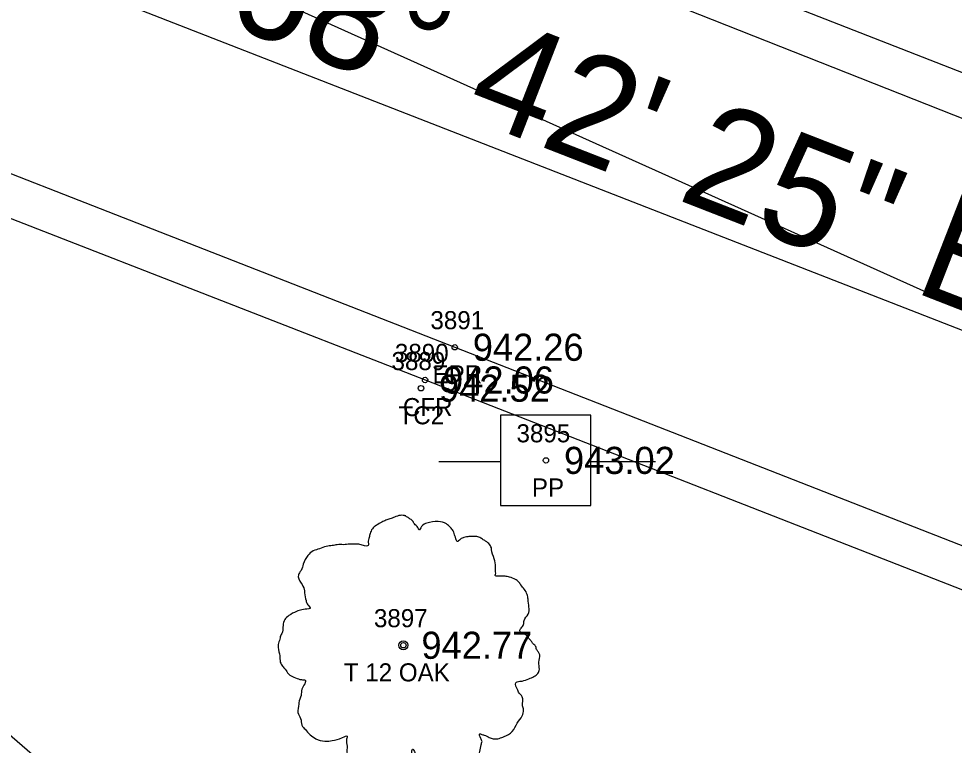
# Model space of a CAD drawing. Extents: x 1575382 to 1578175, y 1099175 to 1101955.
# Drawn here: x 1577571.3 to 1577623.1, y 1100791.3 to 1100831.5 of the extents above; entities that cross this region are included whole.
import ezdxf

# ---------------------------------------------------------------- set-up
doc = ezdxf.new("R2010")
doc.units = 0
for name, color, linetype in [('RD_EX_Conc', 7, 'Continuous'), ('RD_EX_Conc_txCode', 7, 'Continuous'), ('RD_EX_Fence_Other', 7, 'Continuous'), ('RD_EX_Road', 7, 'Continuous'), ('RD_EX_Road_txCode', 7, 'Continuous'), ('RD_EX_TX_Conc_ELEV', 7, 'Continuous'), ('RD_EX_TX_Road_ELEV', 7, 'Continuous'), ('RD_EX_TX_VEG_ELEV', 7, 'Continuous'), ('RD_EX_UT', 7, 'Continuous'), ('RD_EX_UT_txCode', 7, 'Continuous'), ('RD_EX_VEG', 7, 'Continuous'), ('RD_EX_VEG_txCode', 7, 'Continuous'), ('RD_HC_Cl', 7, 'Continuous'), ('RD_HC_Data', 7, 'Continuous'), ('RD_HC_Survey_ELEV', 7, 'Continuous'), ('RD_SMD_Locator', 7, 'Continuous')]:
    doc.layers.add(name, color=color, linetype=linetype)

msp = doc.modelspace()

# ---------------------------------------------------------------- linework, layer by layer
at = {"layer": 'RD_EX_Conc'}
for points in [[(1577395.736, 1100920.66), (1577401.57, 1100919.247), (1577405.995, 1100916.997), (1577418.291, 1100908.164), (1577459.556, 1100878.434), (1577501.424, 1100850.964), (1577548.664, 1100829.067), (1577593.786, 1100811.493), (1577656.516, 1100786.999)], [(1577521.961, 1100892.215), (1577519.026, 1100884.741), (1577517.864, 1100878.699), (1577519.281, 1100873.69), (1577525.338, 1100868.314), (1577559.486, 1100853.531), (1577604.815, 1100835.833), (1577651.288, 1100817.68)]]:
    msp.add_lwpolyline(points, dxfattribs=at)
at = {"layer": 'RD_EX_Fence_Other'}
msp.add_lwpolyline([(1577434.731, 1100854.138), (1577447.276, 1100857.684), (1577457.634, 1100858.858), (1577471.203, 1100853.14), (1577482.027, 1100840.333), (1577488.03, 1100817.115), (1577495.651, 1100806.296), (1577509.614, 1100802.045), (1577530.648, 1100806.646), (1577541.227, 1100808.033), (1577561.717, 1100799.719), (1577577.884, 1100785.711), (1577585.421, 1100757.847), (1577633.114, 1100769.38)], dxfattribs=at)
at = {"layer": 'RD_EX_Road'}
for points in [[(1577532.834, 1100925.692), (1577520.073, 1100893.352), (1577517.119, 1100885.443), (1577515.828, 1100878.695), (1577517.186, 1100872.6), (1577524.619, 1100866.376), (1577558.241, 1100851.545), (1577603.805, 1100833.782), (1577650.481, 1100815.34)], [(1577549.626, 1100831.199), (1577595.43, 1100813.305), (1577657.483, 1100789.049)]]:
    msp.add_lwpolyline(points, dxfattribs=at)
at = {"layer": 'RD_EX_UT'}
for p, q in [((1577602.971, 1100809.552), (1577597.971, 1100809.552)), ((1577597.971, 1100809.552), (1577597.971, 1100804.552)), ((1577602.971, 1100804.552), (1577602.971, 1100809.552)), ((1577594.54, 1100806.989), (1577598.009, 1100806.989)), ((1577602.899, 1100806.989), (1577606.54, 1100806.989)), ((1577597.971, 1100804.552), (1577602.971, 1100804.552))]:
    msp.add_line(p, q, dxfattribs=at)
msp.add_lwpolyline([(1577649.032, 1100804.001), (1577493.924, 1100873.726), (1577386.899, 1100948.146)], dxfattribs=at)
at = {"layer": 'RD_EX_VEG'}
for centre, radius in [((1577592.586, 1100796.809), 0.25), ((1577592.574, 1100796.79), 0.0001)]:
    msp.add_circle(centre, radius, dxfattribs=at)
for points in [[(1577592.718, 1100803.976), (1577592.418, 1100804.001), (1577592.093, 1100803.901), (1577591.843, 1100803.801), (1577591.619, 1100803.726), (1577591.394, 1100803.626), (1577591.094, 1100803.451), (1577590.869, 1100803.251), (1577590.744, 1100803.001), (1577590.694, 1100802.776), (1577590.644, 1100802.502), (1577590.644, 1100802.327), (1577590.519, 1100802.302), (1577590.369, 1100802.327), (1577590.119, 1100802.402), (1577589.869, 1100802.402), (1577589.619, 1100802.402), (1577589.27, 1100802.377), (1577588.92, 1100802.377), (1577588.645, 1100802.327), (1577588.32, 1100802.277), (1577587.945, 1100802.152), (1577587.595, 1100802.027), (1577587.295, 1100801.777), (1577587.046, 1100801.302), (1577586.921, 1100800.952), (1577586.771, 1100800.702), (1577586.921, 1100800.253), (1577587.096, 1100799.903), (1577587.12, 1100799.703), (1577587.195, 1100799.278), (1577587.295, 1100799.053), (1577587.42, 1100798.853), (1577587.345, 1100798.828), (1577586.971, 1100798.778), (1577586.671, 1100798.678), (1577586.246, 1100798.453), (1577586.021, 1100798.228), (1577585.921, 1100797.903), (1577585.896, 1100797.554), (1577585.796, 1100797.354), (1577585.721, 1100797.079), (1577585.696, 1100797.004), (1577585.646, 1100796.679), (1577585.746, 1100796.229), (1577585.771, 1100795.879), (1577585.896, 1100795.654), (1577586.046, 1100795.48), (1577586.221, 1100795.23), (1577586.621, 1100795.005), (1577586.946, 1100794.905), (1577587.145, 1100794.88), (1577586.971, 1100794.38), (1577586.921, 1100794.03), (1577586.796, 1100793.63), (1577586.796, 1100793.555), (1577586.746, 1100793.081), (1577586.896, 1100792.756), (1577586.971, 1100792.381), (1577587.145, 1100792.156), (1577587.42, 1100791.856), (1577587.745, 1100791.631), (1577588.245, 1100791.506), (1577588.645, 1100791.531), (1577589.22, 1100791.706), (1577589.469, 1100791.781), (1577589.444, 1100791.606), (1577589.469, 1100791.231), (1577589.469, 1100790.807), (1577589.619, 1100790.482), (1577589.719, 1100790.207), (1577589.869, 1100789.957), (1577590.194, 1100789.732), (1577590.594, 1100789.657), (1577591.019, 1100789.507), (1577591.469, 1100789.432), (1577591.968, 1100789.407), (1577592.568, 1100789.557), (1577592.843, 1100789.682), (1577592.943, 1100789.857), (1577593.143, 1100790.232), (1577593.093, 1100790.457), (1577593.118, 1100791.057), (1577593.218, 1100790.882), (1577593.393, 1100790.532), (1577593.893, 1100790.232), (1577594.292, 1100790.057), (1577594.767, 1100789.907), (1577595.067, 1100789.832), (1577595.542, 1100789.907), (1577595.917, 1100789.982), (1577596.291, 1100790.107), (1577596.591, 1100790.382), (1577596.766, 1100790.657), (1577596.816, 1100790.932), (1577596.891, 1100791.306), (1577596.941, 1100791.481)], [(1577596.941, 1100791.481), (1577596.866, 1100791.656), (1577596.816, 1100791.906), (1577596.891, 1100791.881), (1577597.066, 1100791.831), (1577597.341, 1100791.706), (1577597.566, 1100791.631), (1577597.891, 1100791.656), (1577598.166, 1100791.756), (1577598.615, 1100792.031), (1577598.89, 1100792.506), (1577599.165, 1100792.906), (1577599.24, 1100793.231), (1577599.19, 1100793.455), (1577599.165, 1100793.955), (1577598.965, 1100794.205), (1577598.915, 1100794.33), (1577598.815, 1100794.73), (1577598.89, 1100794.78), (1577599.165, 1100794.83), (1577599.54, 1100794.955), (1577599.815, 1100795.08), (1577600.04, 1100795.255), (1577600.115, 1100795.48), (1577600.09, 1100795.879), (1577600.14, 1100796.279), (1577600.065, 1100796.429), (1577599.965, 1100796.579), (1577599.89, 1100796.779), (1577599.74, 1100796.929), (1577599.64, 1100797.079), (1577599.54, 1100797.179), (1577599.415, 1100797.329), (1577599.24, 1100797.454), (1577599.09, 1100797.504), (1577599.04, 1100797.654), (1577599.19, 1100797.854), (1577599.24, 1100797.953), (1577599.265, 1100798.178), (1577599.49, 1100798.528), (1577599.54, 1100798.928), (1577599.49, 1100799.353), (1577599.44, 1100799.628), (1577599.29, 1100799.903), (1577599.09, 1100800.153), (1577598.965, 1100800.327), (1577598.79, 1100800.452), (1577598.466, 1100800.577), (1577598.216, 1100800.627), (1577597.866, 1100800.627), (1577597.666, 1100800.677), (1577597.691, 1100800.727), (1577597.691, 1100800.877), (1577597.691, 1100801.152), (1577597.616, 1100801.602), (1577597.466, 1100802.102), (1577597.466, 1100802.127), (1577597.366, 1100802.377), (1577597.141, 1100802.576), (1577596.966, 1100802.676), (1577596.766, 1100802.801), (1577596.516, 1100802.826), (1577596.217, 1100802.826), (1577595.942, 1100802.776), (1577595.742, 1100802.676), (1577595.567, 1100802.551), (1577595.492, 1100802.701), (1577595.392, 1100803.001), (1577595.342, 1100803.151), (1577595.192, 1100803.326), (1577594.967, 1100803.526), (1577594.517, 1100803.651), (1577593.893, 1100803.576), (1577593.593, 1100803.376), (1577593.443, 1100803.201), (1577593.393, 1100803.326), (1577593.193, 1100803.526), (1577593.093, 1100803.701), (1577592.918, 1100803.826), (1577592.768, 1100803.926), (1577592.668, 1100803.976)]]:
    msp.add_spline(points, degree=3, dxfattribs=at)
at = {"layer": 'RD_HC_Cl'}
msp.add_line((1577551.724, 1100842.238), (1577653.853, 1100802.434), dxfattribs=at)
at = {"layer": 'RD_SMD_Locator'}
for centre in [(1577595.43, 1100813.305), (1577593.786, 1100811.493), (1577593.56, 1100811.04), (1577600.48, 1100807.043), (1577592.586, 1100796.809)]:
    msp.add_circle(centre, 0.15, dxfattribs=at)

# ---------------------------------------------------------------- texts
at = {"layer": 'RD_EX_Conc_txCode'}
for s, p in [('3890', (1577592.117, 1100812.493)), ('3889', (1577591.93, 1100812.04)), ('CFR', (1577592.558, 1100809.493)), ('TC2', (1577592.316, 1100809.04))]:
    msp.add_text(s, height=1, dxfattribs=at).set_placement(p)
at = {"layer": 'RD_EX_Road_txCode'}
for s, p in [('3891', (1577594.084, 1100814.305)), ('EPR', (1577594.202, 1100811.305))]:
    msp.add_text(s, height=1, dxfattribs=at).set_placement(p)
at = {"layer": 'RD_EX_TX_Conc_ELEV'}
for s, p in [('942.06', (1577594.786, 1100810.743)), ('942.52', (1577594.56, 1100810.29))]:
    msp.add_text(s, height=1.5, dxfattribs=at).set_placement(p)
at = {"layer": 'RD_EX_TX_Road_ELEV'}
msp.add_text('942.26', height=1.5, dxfattribs=at).set_placement((1577596.43, 1100812.555))
at = {"layer": 'RD_EX_TX_VEG_ELEV'}
msp.add_text('942.77', height=1.5, dxfattribs=at).set_placement((1577593.586, 1100796.059))
at = {"layer": 'RD_EX_UT_txCode'}
for s, p in [('3895', (1577598.85, 1100808.043)), ('PP', (1577599.7, 1100805.043))]:
    msp.add_text(s, height=1, dxfattribs=at).set_placement(p)
at = {"layer": 'RD_EX_VEG_txCode'}
for s, p in [('3897', (1577590.956, 1100797.809)), ('T 12 OAK', (1577589.287, 1100794.809))]:
    msp.add_text(s, height=1, dxfattribs=at).set_placement(p)
at = {"layer": 'RD_HC_Data'}
msp.add_text('S 68%%d 42\' 25" E', height=6, rotation=338.707, dxfattribs=at).set_placement((1577575.398, 1100834.085))
at = {"layer": 'RD_HC_Survey_ELEV'}
msp.add_text('943.02', height=1.5, dxfattribs=at).set_placement((1577601.48, 1100806.293))

doc.saveas('drawing.dxf')
